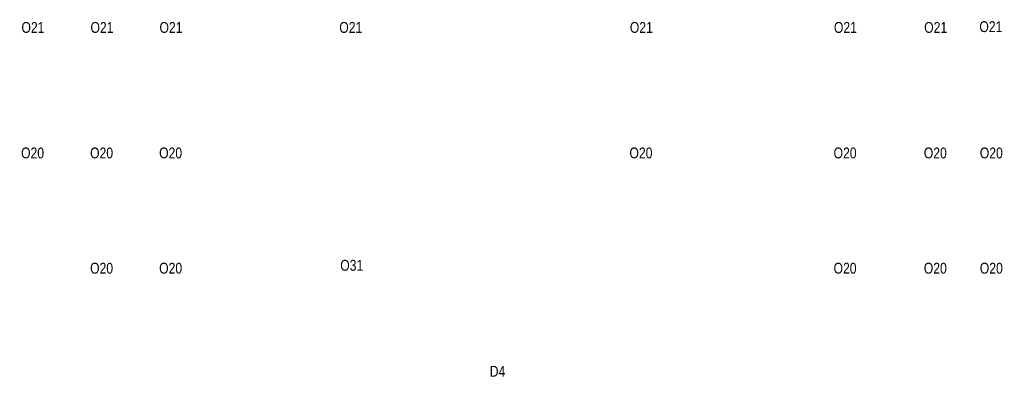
# Model space of a CAD drawing. Header units: millimetres. Extents: x 402 to 79005, y -7782 to 89952.
# Tile 396 of 426: x 75382 to 79005, y -7782 to -6473. Entities that reach past the tile are written whole.
import ezdxf

# ---------------------------------------------------------------- set-up
doc = ezdxf.new("R2010")
doc.units = ezdxf.units.MM
doc.header["$LTSCALE"] = 10
doc.layers.add('05-03_opis', color=253, linetype='Continuous', lineweight=5)
doc.styles.add('ariel', font='ARIAL.TTF', dxfattribs={"width": 0.8})

msp = doc.modelspace()

# ---------------------------------------------------------------- texts
at = {"layer": '05-03_opis', "lineweight": 0, "char_height": 40, "attachment_point": 5, "style": 'ariel'}
for s, insert, width in [('O21', (75430.844, -6502.037), 95.2959), ('O21', (75684.844, -6502.037), 95.2959), ('O21', (75938.844, -6502.037), 95.2959), ('O21', (76600.348, -6502.037), 95.2959), ('O21', (77669.355, -6502.037), 95.2959), ('O21', (78420.359, -6502.037), 95.2959), ('O21', (78752.359, -6502.037), 95.2959), ('O21', (78955.431, -6499.211), 95.2959), ('O20', (75429.474, -6963.844), 95.2959), ('O20', (75683.474, -6963.844), 95.2959), ('O20', (75937.474, -6963.844), 95.2959), ('O20', (77667.985, -6963.844), 95.2959), ('O20', (78418.988, -6963.844), 95.2959), ('O20', (78750.988, -6963.844), 95.2959), ('O20', (78957.041, -6963.844), 95.2959), ('O31', (76603.854, -7377.154), 103.1414), ('O20', (75683.474, -7387.844), 95.2959), ('O20', (75937.474, -7387.844), 95.2959), ('O20', (78418.988, -7387.844), 95.2959), ('O20', (78750.988, -7387.844), 95.2959), ('O20', (78957.041, -7387.844), 95.2959), ('D4', (77140.158, -7766.778), 95.2959)]:
    msp.add_mtext(s, dxfattribs=dict(at, insert=insert, width=width))

doc.saveas('drawing.dxf')
